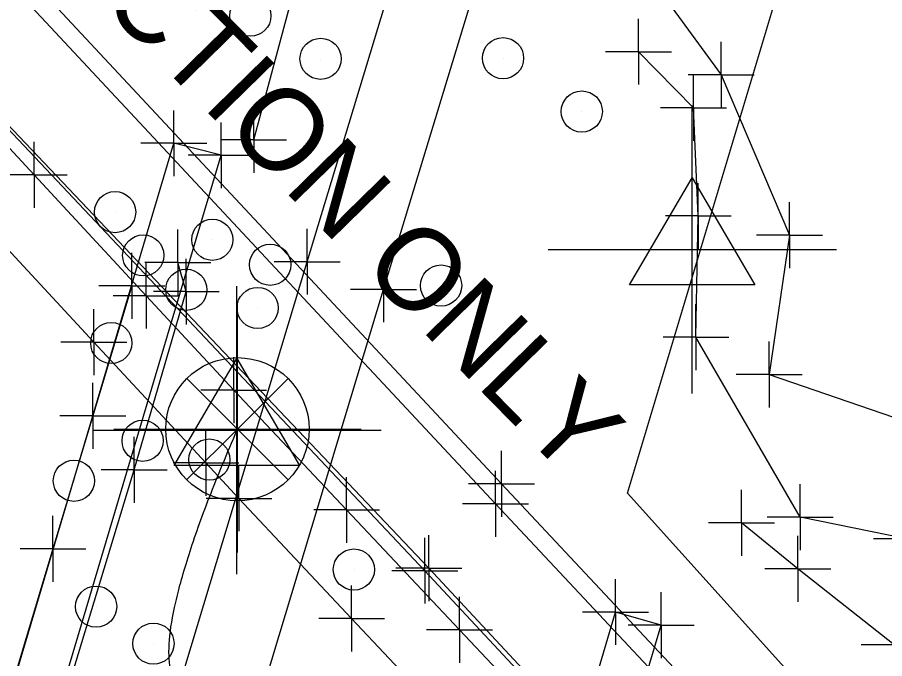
# Model space of a CAD drawing. Extents: x 0 to 1944463, y 0 to 420651.
# Drawn here: x 1943158.3 to 1943210.9, y 417538.1 to 417577.1 of the extents above; entities that cross this region are included whole.
import ezdxf

# ---------------------------------------------------------------- set-up
doc = ezdxf.new("R2010")
doc.units = 0
for name, color, linetype in [('AERIAL - CTRL - Points', 7, 'Continuous'), ('AERIAL - CTRL - Text', 7, 'Continuous'), ('SUR - CTRL - Temporary Points', 7, 'Continuous'), ('SUR - DRG - Bridge Deck', 7, 'Continuous'), ('SUR - DRG - Bridge Deck - Points - Locators', 7, 'Continuous'), ('SUR - DRG - Bridges', 7, 'Continuous'), ('SUR - DRG - Bridges - Points - Locators', 7, 'Continuous'), ('SUR - DRG - Bridges Text', 7, 'Continuous'), ('SUR - DRG - Pipes and Culverts Text', 7, 'Continuous'), ('SUR - DTM - Breaklines', 7, 'Continuous'), ('SUR - DTM - Breaklines - Points - Locators', 7, 'Continuous'), ('SUR - DTM - Spot Points - Locators', 7, 'Continuous'), ('SUR - TR-CTRL - Pavement Marking', 7, 'Continuous'), ('SUR - TR-CTRL - Pavement Marking - Points - Locators', 7, 'Continuous'), ('SUR - TRAN - Features', 7, 'Continuous'), ('SUR - TRAN - Railroads', 7, 'Continuous'), ('SUR - TRAN - Railroads - Points - Locators', 7, 'Continuous'), ('SUR - VEG - Features', 7, 'Continuous')]:
    doc.layers.add(name, color=color, linetype=linetype)

msp = doc.modelspace()

# ---------------------------------------------------------------- linework, layer by layer
at = {"layer": 'AERIAL - CTRL - Points'}
for p, q in [((1943171.674, 417552.087), (1943171.674, 417559.587)), ((1943171.674, 417552.087), (1943168.605, 417555.156)), ((1943171.674, 417552.087), (1943174.742, 417555.156)), ((1943164.174, 417552.087), (1943171.674, 417552.087)), ((1943168.59, 417549.004), (1943171.674, 417552.087)), ((1943171.674, 417552.087), (1943171.674, 417552.087)), ((1943171.674, 417552.087), (1943179.173, 417552.087)), ((1943174.757, 417549.004), (1943171.674, 417552.087)), ((1943171.674, 417544.588), (1943171.674, 417552.087))]:
    msp.add_line(p, q, dxfattribs=at)
msp.add_circle((1943171.674, 417552.072), 4.35, dxfattribs=at)
at = {"layer": 'AERIAL - CTRL - Text'}
msp.add_open_spline([(1943178.089, 417531.873), (1943174.395, 417535.811), (1943164.646, 417535.811), (1943171.644, 417552.023)], degree=2, dxfattribs=at)
at = {"layer": 'SUR - CTRL - Temporary Points'}
for p, q in [((1943199.268, 417562.997), (1943199.268, 417571.746)), ((1943195.468, 417560.847), (1943199.268, 417567.347)), ((1943199.268, 417567.347), (1943203.068, 417560.847)), ((1943190.519, 417562.997), (1943199.268, 417562.997)), ((1943199.268, 417562.997), (1943199.268, 417562.997)), ((1943199.268, 417562.997), (1943208.018, 417562.997)), ((1943199.268, 417554.247), (1943199.268, 417562.997)), ((1943171.644, 417552.023), (1943171.644, 417560.773)), ((1943203.068, 417560.847), (1943195.468, 417560.847)), ((1943167.844, 417549.873), (1943171.644, 417556.373)), ((1943171.644, 417556.373), (1943175.444, 417549.873)), ((1943162.895, 417552.023), (1943171.644, 417552.023)), ((1943171.644, 417552.023), (1943171.644, 417552.023)), ((1943171.644, 417552.023), (1943180.394, 417552.023)), ((1943171.644, 417543.273), (1943171.644, 417552.023)), ((1943175.444, 417549.873), (1943167.844, 417549.873))]:
    msp.add_line(p, q, dxfattribs=at)
at = {"layer": 'SUR - DRG - Bridge Deck'}
for points in [[(1943115.55, 417624.338), (1943152.054, 417585.354), (1943187.334, 417547.54), (1943222.006, 417510.484)], [(1943113.605, 417617.591), (1943147.37, 417581.35), (1943183.041, 417543.482), (1943220.131, 417503.654)], [(1943113.608, 417617.795), (1943147.49, 417581.399), (1943183.285, 417543.64), (1943220.171, 417503.952)]]:
    msp.add_lwpolyline(points, dxfattribs=at)
at = {"layer": 'SUR - DRG - Bridge Deck - Points - Locators'}
for p, q in [((1943187.334, 417547.54), (1943187.334, 417549.54)), ((1943187.334, 417547.54), (1943185.334, 417547.54)), ((1943187.334, 417547.54), (1943189.334, 417547.54)), ((1943187.334, 417547.54), (1943187.334, 417545.54)), ((1943183.041, 417543.482), (1943183.041, 417545.482)), ((1943183.285, 417543.64), (1943183.285, 417545.64)), ((1943183.285, 417543.64), (1943181.285, 417543.64)), ((1943183.285, 417543.64), (1943185.285, 417543.64)), ((1943183.285, 417543.64), (1943183.285, 417541.64)), ((1943183.041, 417543.482), (1943181.041, 417543.482)), ((1943183.041, 417543.482), (1943185.041, 417543.482)), ((1943183.041, 417543.482), (1943183.041, 417541.482))]:
    msp.add_line(p, q, dxfattribs=at)
at = {"layer": 'SUR - DRG - Bridges'}
for p, q in [((1943139.77, 417475), (1943167.82, 417569.44)), ((1943166.44, 417446.69), (1943194.62, 417540.97))]:
    msp.add_line(p, q, dxfattribs=at)
msp.add_lwpolyline([(1943194.586, 417417.65), (1943160.612, 417454.166), (1943126.96, 417490.097), (1943087.359, 417532.419), (1943088.24, 417533.281), (1943102.062, 417579.551), (1943115.41, 417624.415), (1943114.938, 417624.906), (1943115.852, 417625.619), (1943152.828, 417586.155), (1943187.702, 417548.755), (1943222.943, 417511.078), (1943222.064, 417510.2)], close=True, dxfattribs=at)
for points in [[(1943139.77, 417475), (1943142.55, 417474.16), (1943170.68, 417568.71), (1943167.82, 417569.44)], [(1943166.44, 417446.69), (1943169.26, 417445.81), (1943197.39, 417540.17), (1943194.62, 417540.97)]]:
    msp.add_lwpolyline(points, dxfattribs=at)
at = {"layer": 'SUR - DRG - Bridges - Points - Locators'}
for p, q in [((1943167.82, 417569.44), (1943167.82, 417571.44)), ((1943170.68, 417568.71), (1943170.68, 417570.71)), ((1943167.82, 417569.44), (1943165.82, 417569.44)), ((1943167.82, 417569.44), (1943169.82, 417569.44)), ((1943167.82, 417569.44), (1943167.82, 417567.44)), ((1943170.68, 417568.71), (1943168.68, 417568.71)), ((1943170.68, 417568.71), (1943172.68, 417568.71)), ((1943170.68, 417568.71), (1943170.68, 417566.71)), ((1943187.702, 417548.755), (1943187.702, 417550.755)), ((1943187.702, 417548.755), (1943185.702, 417548.755)), ((1943187.702, 417548.755), (1943189.702, 417548.755)), ((1943187.702, 417548.755), (1943187.702, 417546.755)), ((1943194.62, 417540.97), (1943194.62, 417542.97)), ((1943197.39, 417540.17), (1943197.39, 417542.17)), ((1943194.62, 417540.97), (1943192.62, 417540.97)), ((1943194.62, 417540.97), (1943196.62, 417540.97)), ((1943194.62, 417540.97), (1943194.62, 417538.97)), ((1943197.39, 417540.17), (1943195.39, 417540.17)), ((1943197.39, 417540.17), (1943199.39, 417540.17)), ((1943197.39, 417540.17), (1943197.39, 417538.17))]:
    msp.add_line(p, q, dxfattribs=at)
at = {"layer": 'SUR - DTM - Breaklines'}
for points in [[(1943290.426, 417770.698), (1943269.696, 417778.711), (1943258.639, 417784.265), (1943240.48, 417723.739), (1943224.661, 417674.505), (1943205.007, 417611.612), (1943196.831, 417579.347), (1943201.022, 417573.608), (1943205.172, 417563.862), (1943203.937, 417555.393), (1943214.892, 417551.628), (1943226.43, 417553.101), (1943235.846, 417553.276), (1943243.63, 417549.947), (1943254.915, 417542.575), (1943261.419, 417529.423), (1943265.521, 417520.337), (1943269.647, 417510.276)], [(1943172.66, 417569.653), (1943179.815, 417596.266), (1943177.087, 417600.357), (1943176.814, 417606.089), (1943180.65, 417609.766), (1943192.085, 417647.258), (1943205.105, 417690.278), (1943218.656, 417734.555)], [(1943268.209, 417510.286), (1943264.927, 417517.571), (1943259.22, 417528.995), (1943254.484, 417539.997), (1943243.748, 417548.486), (1943234.661, 417552.788), (1943226.097, 417551.981), (1943212.274, 417545.424), (1943205.817, 417546.728), (1943199.497, 417557.665), (1943199.639, 417565.028), (1943199.351, 417571.592), (1943196.008, 417575.003)], [(1943142.38, 417473.58), (1943147.7, 417490.61), (1943152.07, 417505.38), (1943160.42, 417533.11), (1943165.4, 417549.61), (1943168.57, 417560.43), (1943168.06, 417562.21)], [(1943165.27, 417560.78), (1943162.9, 417552.89), (1943160.48, 417544.81), (1943156.78, 417532.51), (1943151.87, 417515.74), (1943150.03, 417509.61), (1943149.45, 417507.34), (1943149.19, 417506.45), (1943148.53, 417504.38), (1943145.3, 417493.3), (1943142.86, 417485.38), (1943140.02, 417476.49)], [(1943258.534, 417529.035), (1943254.134, 417539.104), (1943243.079, 417547.32), (1943234.642, 417552.108), (1943226.592, 417550.473), (1943217.337, 417542.746), (1943211.521, 417538.97), (1943205.675, 417543.598), (1943202.264, 417546.393)]]:
    msp.add_lwpolyline(points, dxfattribs=at)
at = {"layer": 'SUR - DTM - Breaklines - Points - Locators'}
for p, q in [((1943196.008, 417575.003), (1943196.008, 417577.003)), ((1943201.022, 417573.608), (1943201.022, 417575.608)), ((1943196.008, 417575.003), (1943194.008, 417575.003)), ((1943196.008, 417575.003), (1943198.008, 417575.003)), ((1943196.008, 417575.003), (1943196.008, 417573.003)), ((1943201.022, 417573.608), (1943199.022, 417573.608)), ((1943201.022, 417573.608), (1943203.022, 417573.608)), ((1943201.022, 417573.608), (1943201.022, 417571.608)), ((1943199.351, 417571.592), (1943199.351, 417573.592)), ((1943172.66, 417569.653), (1943172.66, 417571.653)), ((1943199.351, 417571.592), (1943197.351, 417571.592)), ((1943199.351, 417571.592), (1943201.351, 417571.592)), ((1943199.351, 417571.592), (1943199.351, 417569.592)), ((1943172.66, 417569.653), (1943170.66, 417569.653)), ((1943172.66, 417569.653), (1943174.66, 417569.653)), ((1943172.66, 417569.653), (1943172.66, 417567.653)), ((1943199.639, 417565.028), (1943199.639, 417567.028)), ((1943205.172, 417563.862), (1943205.172, 417565.862)), ((1943199.639, 417565.028), (1943197.639, 417565.028)), ((1943199.639, 417565.028), (1943201.639, 417565.028)), ((1943199.639, 417565.028), (1943199.639, 417563.028)), ((1943168.06, 417562.21), (1943168.06, 417564.21)), ((1943205.172, 417563.862), (1943203.172, 417563.862)), ((1943205.172, 417563.862), (1943207.172, 417563.862)), ((1943205.172, 417563.862), (1943205.172, 417561.862)), ((1943165.27, 417560.78), (1943165.27, 417562.78)), ((1943168.06, 417562.21), (1943166.06, 417562.21)), ((1943168.06, 417562.21), (1943170.06, 417562.21)), ((1943168.06, 417562.21), (1943168.06, 417560.21)), ((1943168.57, 417560.43), (1943168.57, 417562.43)), ((1943165.27, 417560.78), (1943163.27, 417560.78)), ((1943165.27, 417560.78), (1943167.27, 417560.78)), ((1943165.27, 417560.78), (1943165.27, 417558.78)), ((1943168.57, 417560.43), (1943166.57, 417560.43)), ((1943168.57, 417560.43), (1943170.57, 417560.43)), ((1943168.57, 417560.43), (1943168.57, 417558.43)), ((1943199.497, 417557.665), (1943199.497, 417559.665)), ((1943199.497, 417557.665), (1943197.497, 417557.665)), ((1943199.497, 417557.665), (1943201.497, 417557.665)), ((1943199.497, 417557.665), (1943199.497, 417555.665)), ((1943203.937, 417555.393), (1943203.937, 417557.393)), ((1943203.937, 417555.393), (1943201.937, 417555.393)), ((1943203.937, 417555.393), (1943205.937, 417555.393)), ((1943203.937, 417555.393), (1943203.937, 417553.393)), ((1943162.9, 417552.89), (1943162.9, 417554.89)), ((1943162.9, 417552.89), (1943160.9, 417552.89)), ((1943162.9, 417552.89), (1943164.9, 417552.89)), ((1943162.9, 417552.89), (1943162.9, 417550.89)), ((1943165.4, 417549.61), (1943165.4, 417551.61)), ((1943165.4, 417549.61), (1943163.4, 417549.61)), ((1943165.4, 417549.61), (1943167.4, 417549.61)), ((1943165.4, 417549.61), (1943165.4, 417547.61)), ((1943202.264, 417546.393), (1943202.264, 417548.393)), ((1943205.817, 417546.728), (1943205.817, 417548.728)), ((1943160.48, 417544.81), (1943160.48, 417546.81)), ((1943202.264, 417546.393), (1943200.264, 417546.393)), ((1943202.264, 417546.393), (1943204.264, 417546.393)), ((1943202.264, 417546.393), (1943202.264, 417544.393)), ((1943205.817, 417546.728), (1943203.817, 417546.728)), ((1943205.817, 417546.728), (1943207.817, 417546.728)), ((1943205.817, 417546.728), (1943205.817, 417544.728)), ((1943205.675, 417543.598), (1943205.675, 417545.598)), ((1943212.274, 417545.424), (1943210.274, 417545.424)), ((1943160.48, 417544.81), (1943158.48, 417544.81)), ((1943160.48, 417544.81), (1943162.48, 417544.81)), ((1943160.48, 417544.81), (1943160.48, 417542.81)), ((1943205.675, 417543.598), (1943203.675, 417543.598)), ((1943205.675, 417543.598), (1943207.675, 417543.598)), ((1943205.675, 417543.598), (1943205.675, 417541.598)), ((1943211.521, 417538.97), (1943209.521, 417538.97))]:
    msp.add_line(p, q, dxfattribs=at)
at = {"layer": 'SUR - DTM - Spot Points - Locators'}
for p, q in [((1943176.73, 417574.56), (1943176.73, 417574.56)), ((1943187.8, 417574.6), (1943187.8, 417574.6)), ((1943192.58, 417571.36), (1943192.58, 417571.36)), ((1943164.26, 417565.25), (1943164.26, 417565.25)), ((1943170.16, 417563.57), (1943170.16, 417563.57)), ((1943165.97, 417562.62), (1943165.97, 417562.62)), ((1943173.67, 417562.05), (1943173.67, 417562.05)), ((1943168.58, 417560.53), (1943168.58, 417560.53)), ((1943184.04, 417560.79), (1943184.04, 417560.79)), ((1943172.91, 417559.43), (1943172.91, 417559.43)), ((1943164.03, 417557.3), (1943164.03, 417557.3)), ((1943165.93, 417551.36), (1943165.93, 417551.36)), ((1943169.98, 417550.22), (1943169.98, 417550.22)), ((1943161.76, 417548.93), (1943161.76, 417548.93)), ((1943178.75, 417543.54), (1943178.75, 417543.54)), ((1943163.11, 417541.29), (1943163.11, 417541.29)), ((1943166.59, 417539.04), (1943166.59, 417539.04))]:
    msp.add_line(p, q, dxfattribs=at)
for centre in [(1943172.459, 417577.191), (1943176.719, 417574.571), (1943187.789, 417574.611), (1943192.569, 417571.371), (1943164.249, 417565.261), (1943170.149, 417563.581), (1943165.959, 417562.631), (1943173.659, 417562.061), (1943184.029, 417560.801), (1943168.569, 417560.541), (1943172.899, 417559.441), (1943164.019, 417557.311), (1943165.919, 417551.371), (1943169.969, 417550.231), (1943161.749, 417548.941), (1943178.739, 417543.551), (1943163.099, 417541.301), (1943166.579, 417539.051)]:
    msp.add_circle(centre, 1.25, dxfattribs=at)
at = {"layer": 'SUR - TR-CTRL - Pavement Marking'}
for points in [[(1943098.42, 417635.279), (1943103.018, 417629.276), (1943109.491, 417621.654), (1943112.594, 417618), (1943119.388, 417610.663), (1943126.183, 417603.326), (1943132.978, 417595.989), (1943138.955, 417589.534), (1943145.75, 417582.197), (1943152.545, 417574.86), (1943159.34, 417567.523), (1943166.134, 417560.186), (1943171.446, 417554.451), (1943178.3, 417547.169), (1943185.154, 417539.887), (1943192.008, 417532.606), (1943198.862, 417525.324), (1943205.716, 417518.042), (1943212.57, 417510.76)], [(1943109.726, 417614.439), (1943116.557, 417607.135), (1943123.387, 417599.832), (1943130.218, 417592.529), (1943137.049, 417585.225), (1943142.549, 417579.345), (1943149.353, 417572.016), (1943156.157, 417564.688), (1943162.961, 417557.359), (1943169.765, 417550.031), (1943171.766, 417547.876), (1943178.604, 417540.579), (1943185.442, 417533.282), (1943192.28, 417525.986), (1943199.118, 417518.689), (1943205.956, 417511.392), (1943210.536, 417506.506), (1943217.374, 417499.209)]]:
    msp.add_lwpolyline(points, dxfattribs=at)
at = {"layer": 'SUR - TR-CTRL - Pavement Marking - Points - Locators'}
for p, q in [((1943159.34, 417567.523), (1943159.34, 417569.523)), ((1943159.34, 417567.523), (1943157.34, 417567.523)), ((1943159.34, 417567.523), (1943161.34, 417567.523)), ((1943159.34, 417567.523), (1943159.34, 417565.523)), ((1943166.134, 417560.186), (1943166.134, 417562.186)), ((1943166.134, 417560.186), (1943164.134, 417560.186)), ((1943166.134, 417560.186), (1943168.134, 417560.186)), ((1943166.134, 417560.186), (1943166.134, 417558.186)), ((1943171.446, 417554.451), (1943171.446, 417556.451)), ((1943171.446, 417554.451), (1943169.446, 417554.451)), ((1943171.446, 417554.451), (1943173.446, 417554.451)), ((1943171.446, 417554.451), (1943171.446, 417552.451)), ((1943178.3, 417547.169), (1943178.3, 417549.169)), ((1943178.3, 417547.169), (1943176.3, 417547.169)), ((1943178.3, 417547.169), (1943180.3, 417547.169)), ((1943178.3, 417547.169), (1943178.3, 417545.169)), ((1943185.154, 417539.887), (1943185.154, 417541.887)), ((1943185.154, 417539.887), (1943183.154, 417539.887)), ((1943185.154, 417539.887), (1943187.154, 417539.887)), ((1943185.154, 417539.887), (1943185.154, 417537.887))]:
    msp.add_line(p, q, dxfattribs=at)
at = {"layer": 'SUR - TRAN - Features'}
for p, q in [((1943162.961, 417557.359), (1943162.961, 417559.359)), ((1943162.961, 417557.359), (1943160.961, 417557.359)), ((1943162.961, 417557.359), (1943164.961, 417557.359)), ((1943162.961, 417557.359), (1943162.961, 417555.359)), ((1943169.765, 417550.031), (1943169.765, 417552.031)), ((1943169.765, 417550.031), (1943167.765, 417550.031)), ((1943169.765, 417550.031), (1943171.765, 417550.031)), ((1943169.765, 417550.031), (1943169.765, 417548.031)), ((1943171.766, 417547.876), (1943171.766, 417549.876)), ((1943171.766, 417547.876), (1943169.766, 417547.876)), ((1943171.766, 417547.876), (1943173.766, 417547.876)), ((1943171.766, 417547.876), (1943171.766, 417545.876)), ((1943178.604, 417540.579), (1943178.604, 417542.579)), ((1943178.604, 417540.579), (1943176.604, 417540.579)), ((1943178.604, 417540.579), (1943180.604, 417540.579)), ((1943178.604, 417540.579), (1943178.604, 417538.579))]:
    msp.add_line(p, q, dxfattribs=at)
at = {"layer": 'SUR - TRAN - Railroads'}
for points in [[(1943093.8, 417289.09), (1943099.68, 417308.96), (1943109.47, 417341.69), (1943118.91, 417373.09), (1943128.73, 417405.59), (1943143.71, 417455.42), (1943175.9, 417562.25), (1943188.11, 417602.58), (1943216.37, 417696.61), (1943236.5, 417763.05)], [(1943098.53, 417287.57), (1943104.56, 417307.63), (1943114.3, 417340.28), (1943123.75, 417371.73), (1943133.57, 417404.59), (1943148.36, 417453.81), (1943180.54, 417560.57), (1943192.93, 417601.39), (1943221.1, 417695.23), (1943241.09, 417761.6)]]:
    msp.add_lwpolyline(points, dxfattribs=at)
at = {"layer": 'SUR - TRAN - Railroads - Points - Locators'}
for p, q in [((1943175.9, 417562.25), (1943175.9, 417564.25)), ((1943180.54, 417560.57), (1943180.54, 417562.57)), ((1943175.9, 417562.25), (1943173.9, 417562.25)), ((1943175.9, 417562.25), (1943177.9, 417562.25)), ((1943175.9, 417562.25), (1943175.9, 417560.25)), ((1943180.54, 417560.57), (1943178.54, 417560.57)), ((1943180.54, 417560.57), (1943182.54, 417560.57)), ((1943180.54, 417560.57), (1943180.54, 417558.57))]:
    msp.add_line(p, q, dxfattribs=at)
at = {"layer": 'SUR - VEG - Features'}
msp.add_lwpolyline([(1943235.464, 417576.799), (1943289.083, 417568.714), (1943287.338, 417557.135), (1943262.641, 417548.503), (1943254.151, 417482.811), (1943195.339, 417548.192), (1943249.23, 417727.998)], dxfattribs=at)

# ---------------------------------------------------------------- texts
at = {"layer": 'SUR - DRG - Bridges Text'}
msp.add_text('4 SPAN CONC BRIDGE', height=4.99999, rotation=313, dxfattribs=at).set_placement((1943111.335, 417546.803))
at = {"layer": 'SUR - DRG - Pipes and Culverts Text'}
msp.add_text('DIRECTION ONLY', height=4.99999, rotation=314.4432, dxfattribs=at).set_placement((1943152.034, 417589.472))

doc.saveas('drawing.dxf')
